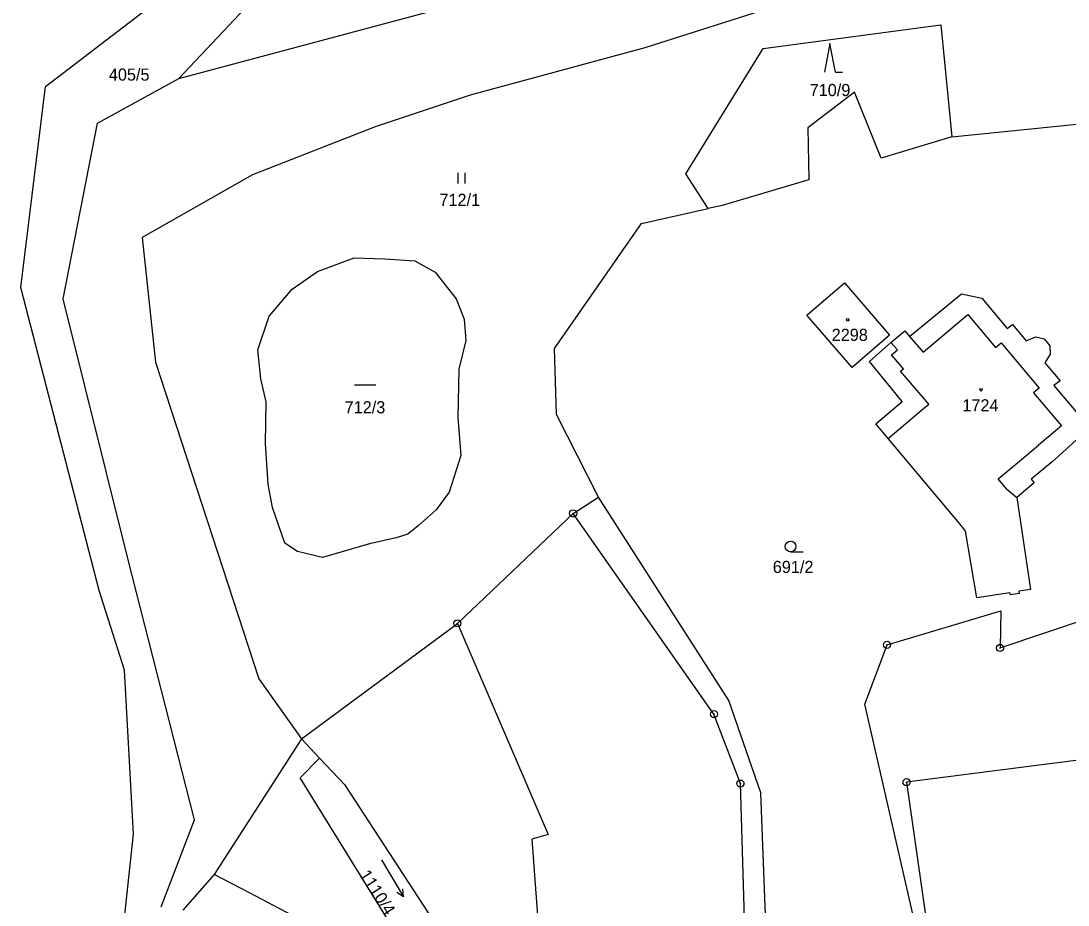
# Model space of a CAD drawing. Extents: x -680203 to -673936, y -1102717 to -1093650.
# Drawn here: x -678412.6 to -678266.1, y -1097722.3 to -1097598.6 of the extents above; entities that cross this region are included whole.
import ezdxf

# ---------------------------------------------------------------- set-up
doc = ezdxf.new("R2010")
doc.units = 0
for name, color, linetype in [('_Ideová část', 7, 'Continuous'), ('SOxx02xx_Koleje_param další_Popis10', 7, 'Continuous'), ('SOxxxxxx_Koleje_hlavní_body_Popis10', 7, 'Continuous'), ('SOxxxxxx_Koleje_param další_Popis10', 7, 'Continuous'), ('SOxxxxxx_Osa_bod_P', 7, 'Continuous'), ('SOxxxxxx_Staničení_Popis10', 7, 'Continuous'), ('x_prac', 7, 'Continuous')]:
    doc.layers.add(name, color=color, linetype=linetype)

msp = doc.modelspace()

# ---------------------------------------------------------------- linework, layer by layer
at = {"layer": '_Ideová část'}
msp.add_circle((-677321.69, -1096651.16), 1076.75, dxfattribs=at)
at = {"layer": 'SOxx02xx_Koleje_param další_Popis10'}
for centre, radius in [((-678335.36, -1097667.51), 0.5), ((-678335.36, -1097667.51), 0.0303), ((-678351.56, -1097682.89), 0.5), ((-678351.56, -1097682.89), 0.0303), ((-678291.45, -1097685.89), 0.5), ((-678291.45, -1097685.89), 0.0303), ((-678275.63, -1097686.33), 0.5), ((-678275.63, -1097686.33), 0.0303), ((-678315.66, -1097695.58), 0.5), ((-678315.66, -1097695.58), 0.0303), ((-678311.96, -1097705.3), 0.5), ((-678311.96, -1097705.3), 0.0303), ((-678288.71, -1097705.11), 0.5), ((-678288.71, -1097705.11), 0.0303)]:
    msp.add_circle(centre, radius, dxfattribs=at)
at = {"layer": 'SOxxxxxx_Koleje_hlavní_body_Popis10'}
for p, q in [((-678299.43, -1097601.8), (-678300.18, -1097605.8)), ((-678298.68, -1097605.8), (-678299.43, -1097601.8)), ((-678298.68, -1097605.8), (-678297.68, -1097605.8)), ((-678351.45, -1097621.38), (-678351.45, -1097619.88)), ((-678350.45, -1097621.38), (-678350.45, -1097619.88)), ((-678365.95, -1097649.55), (-678362.95, -1097649.55)), ((-678304.94, -1097672.89), (-678303.19, -1097672.89)), ((-678362.18, -1097715.98), (-678359.09, -1097721.12)), ((-678359.09, -1097721.12), (-678359.17, -1097720.02)), ((-678359.09, -1097721.12), (-678360.03, -1097720.54))]:
    msp.add_line(p, q, dxfattribs=at)
msp.add_circle((-678304.94, -1097672.14), 0.75, dxfattribs=at)
at = {"layer": 'SOxxxxxx_Koleje_param další_Popis10'}
for centre in [(-678296.95, -1097640.44), (-678278.3, -1097650.22)]:
    msp.add_circle(centre, 0.175, dxfattribs=at)
at = {"layer": 'SOxxxxxx_Staničení_Popis10'}
for p, q in [((-678286.41, -1097644.98), (-678280.13, -1097639.7)), ((-678280.13, -1097639.7), (-678276.27, -1097644.29)), ((-678289.99, -1097644.62), (-678290.9, -1097643.6)), ((-678288.29, -1097642.75), (-678286.41, -1097644.98)), ((-678276.27, -1097644.29), (-678275.49, -1097643.64)), ((-678275.49, -1097643.64), (-678270.17, -1097649.98)), ((-678290.82, -1097645.33), (-678289.99, -1097644.62)), ((-678289.16, -1097647.29), (-678290.82, -1097645.33)), ((-678289.54, -1097647.6), (-678289.16, -1097647.29)), ((-678285.6, -1097652.23), (-678289.54, -1097647.6)), ((-678270.17, -1097649.98), (-678270.94, -1097650.63)), ((-678270.94, -1097650.63), (-678267.05, -1097655.25)), ((-678286.33, -1097652.85), (-678285.6, -1097652.23)), ((-678291.31, -1097657.04), (-678286.33, -1097652.85)), ((-678267.05, -1097655.25), (-678270.26, -1097657.96)), ((-678273.19, -1097660.43), (-678270.26, -1097657.96)), ((-678275.89, -1097662.7), (-678273.19, -1097660.43)), ((-678274.78, -1097664.01), (-678275.89, -1097662.7)), ((-678274.78, -1097664.01), (-678273.29, -1097665.31))]:
    msp.add_line(p, q, dxfattribs=at)
at = {"layer": 'x_prac'}
for p, q in [((-678349.78, -1097609.02), (-678363.05, -1097613.44)), ((-678349.78, -1097609.02), (-678363.05, -1097613.44)), ((-678316.46, -1097624.88), (-678319.6, -1097620.03)), ((-678395.68, -1097628.93), (-678393.78, -1097646.38)), ((-678395.68, -1097628.93), (-678393.78, -1097646.38)), ((-678393.78, -1097646.38), (-678379.33, -1097690.64)), ((-678393.78, -1097646.38), (-678379.33, -1097690.64)), ((-678335.36, -1097667.51), (-678331.81, -1097665.26)), ((-678351.56, -1097682.89), (-678335.36, -1097667.51)), ((-678373.39, -1097699.03), (-678351.56, -1097682.89)), ((-678379.33, -1097690.64), (-678373.39, -1097699.03)), ((-678379.33, -1097690.64), (-678373.39, -1097699.03)), ((-678373.39, -1097699.03), (-678385.6, -1097718.01)), ((-678373.39, -1097699.03), (-678385.6, -1097718.01)), ((-678370.83, -1097701.76), (-678373.39, -1097699.03)), ((-678385.6, -1097718.01), (-678389.98, -1097723.01)), ((-678385.6, -1097718.01), (-678389.98, -1097723.01))]:
    msp.add_line(p, q, dxfattribs=at)
for points in [[(-678241.29, -1097498.1), (-678246.59, -1097498.97), (-678253.01, -1097503.51), (-678285.06, -1097524.8), (-678296.51, -1097531.66), (-678301.99, -1097537.76), (-678317.18, -1097544.09), (-678344.64, -1097564.89), (-678367.35, -1097582.07), (-678390.52, -1097606.7)], [(-678399.2, -1097734.03), (-678396.89, -1097712.36), (-678398.15, -1097689.43), (-678401.67, -1097678.29), (-678412.62, -1097635.9), (-678409.18, -1097607.79), (-678385.18, -1097589.39), (-678368.44, -1097580.64), (-678345.73, -1097563.46), (-678318.27, -1097542.66), (-678303.33, -1097536.56), (-678297.86, -1097530.46), (-678285.02, -1097523.5)], [(-678390.52, -1097606.7), (-678350.19, -1097595.93), (-678324.02, -1097589.35), (-678288.32, -1097581.9)], [(-678283.4, -1097594.15), (-678307.3, -1097596.67), (-678325.33, -1097602.39), (-678349.78, -1097609.02)], [(-678283.4, -1097594.15), (-678307.3, -1097596.67), (-678325.33, -1097602.39), (-678349.78, -1097609.02)], [(-678319.6, -1097620.03), (-678308.78, -1097602.51), (-678283.94, -1097599.2), (-678282.4, -1097614.86)], [(-678393.02, -1097722.55), (-678388.32, -1097710.38), (-678397.64, -1097674), (-678406.72, -1097637.49), (-678401.9, -1097612.95), (-678390.52, -1097606.7)], [(-678282.4, -1097614.86), (-678292.25, -1097617.81), (-678295.98, -1097608.6), (-678302.54, -1097613.58), (-678302.37, -1097620.84)], [(-678282.4, -1097614.86), (-678257.54, -1097612.33), (-678242.48, -1097615.01)], [(-678363.05, -1097613.44), (-678380.2, -1097620.17), (-678395.68, -1097628.93)], [(-678363.05, -1097613.44), (-678380.2, -1097620.17), (-678395.68, -1097628.93)], [(-678302.37, -1097620.84), (-678314.51, -1097624.45), (-678316.46, -1097624.88)], [(-678337.97, -1097644.44), (-678325.79, -1097626.95), (-678316.46, -1097624.88)], [(-678357.03, -1097669.23), (-678358.49, -1097670.43), (-678360.12, -1097670.93), (-678363.85, -1097671.78), (-678370.42, -1097673.66), (-678373.92, -1097672.84), (-678375.69, -1097671.69), (-678377.41, -1097666.71), (-678378.05, -1097663.41), (-678378.4, -1097657.72), (-678378.3, -1097651.91), (-678379.07, -1097648.7), (-678379.5, -1097644.62), (-678377.89, -1097639.91), (-678374.67, -1097636.16), (-678371.15, -1097633.7), (-678366, -1097631.78), (-678361.69, -1097631.93), (-678357.53, -1097632.21), (-678354.66, -1097633.79), (-678351.72, -1097637.49), (-678350.61, -1097640.37), (-678350.36, -1097643.35), (-678351.37, -1097647.34), (-678351.49, -1097654.09), (-678351.06, -1097659.41), (-678352.71, -1097664.56), (-678354.53, -1097667), (-678357.03, -1097669.23)], [(-678291.1, -1097642.58), (-678296.34, -1097647.1), (-678302.67, -1097639.78), (-678297.42, -1097635.28), (-678291.1, -1097642.58)], [(-678293.89, -1097646.26), (-678290.9, -1097643.6), (-678288.95, -1097641.96), (-678288.29, -1097642.75), (-678281.04, -1097636.79), (-678278.2, -1097637.39), (-678274.65, -1097641.67), (-678273.88, -1097641.07), (-678271.97, -1097643.38), (-678270.64, -1097642.81), (-678269.45, -1097643.1), (-678268.65, -1097644.06), (-678268.61, -1097645.26), (-678269.36, -1097646.46), (-678267.23, -1097648.98), (-678268.09, -1097649.62), (-678264.21, -1097654.22)], [(-678331.81, -1097665.26), (-678337.7, -1097653.67), (-678337.97, -1097644.44)], [(-678264.53, -1097656.87), (-678268.35, -1097660.28), (-678271.27, -1097662.73), (-678270.87, -1097663.22), (-678273.29, -1097665.31), (-678271.39, -1097678.15), (-678273.01, -1097678.41), (-678272.96, -1097678.72), (-678274.19, -1097678.92), (-678274.26, -1097678.62), (-678278.89, -1097679.32), (-678280.48, -1097669.99), (-678281.03, -1097669.27), (-678291.31, -1097657.04), (-678293.03, -1097655), (-678289.32, -1097651.88), (-678293.89, -1097646.26)], [(-678301.43, -1097791.53), (-678306.24, -1097781.11), (-678309.1, -1097706.57), (-678313.57, -1097693.7), (-678331.81, -1097665.26)], [(-678309.65, -1097782.38), (-678311.96, -1097705.3), (-678315.66, -1097695.58), (-678335.36, -1097667.51)], [(-678283.17, -1097743.95), (-678294.54, -1097694.2), (-678291.45, -1097685.89), (-678275.53, -1097681.13), (-678275.63, -1097686.33), (-678256.88, -1097680.03)], [(-678351.56, -1097682.89), (-678338.84, -1097712.41), (-678341.12, -1097713.08), (-678338.7, -1097745.76), (-678344.06, -1097790.27), (-678309.65, -1097782.38)], [(-678224.22, -1097696.87), (-678288.71, -1097705.11), (-678283.17, -1097743.95)], [(-678345.45, -1097744.59), (-678359.28, -1097727.56), (-678373.57, -1097704.5), (-678370.83, -1097701.76)], [(-678370.83, -1097701.76), (-678367.37, -1097705.43), (-678348.15, -1097734.88), (-678345.45, -1097744.49)], [(-678363.88, -1097737.08), (-678366.73, -1097733.08), (-678373.94, -1097724.11), (-678380.65, -1097720.6), (-678385.6, -1097718.01)]]:
    msp.add_lwpolyline(points, dxfattribs=at)

# ---------------------------------------------------------------- texts
at = {"layer": 'SOxxxxxx_Osa_bod_P'}
for s, p in [('405/5', (-678400.32, -1097606.99)), ('710/9', (-678302.27, -1097609.15)), ('712/1', (-678354.07, -1097624.51)), ('2298', (-678299.19, -1097643.39)), ('712/3', (-678367.33, -1097653.52)), ('1724', (-678280.91, -1097653.25)), ('691/2', (-678307.43, -1097675.85))]:
    msp.add_text(s, height=1.7, dxfattribs=at).set_placement(p)
msp.add_text('1110/4', height=1.7, rotation=303, dxfattribs=at).set_placement((-678365.35, -1097718.04))

doc.saveas('drawing.dxf')
